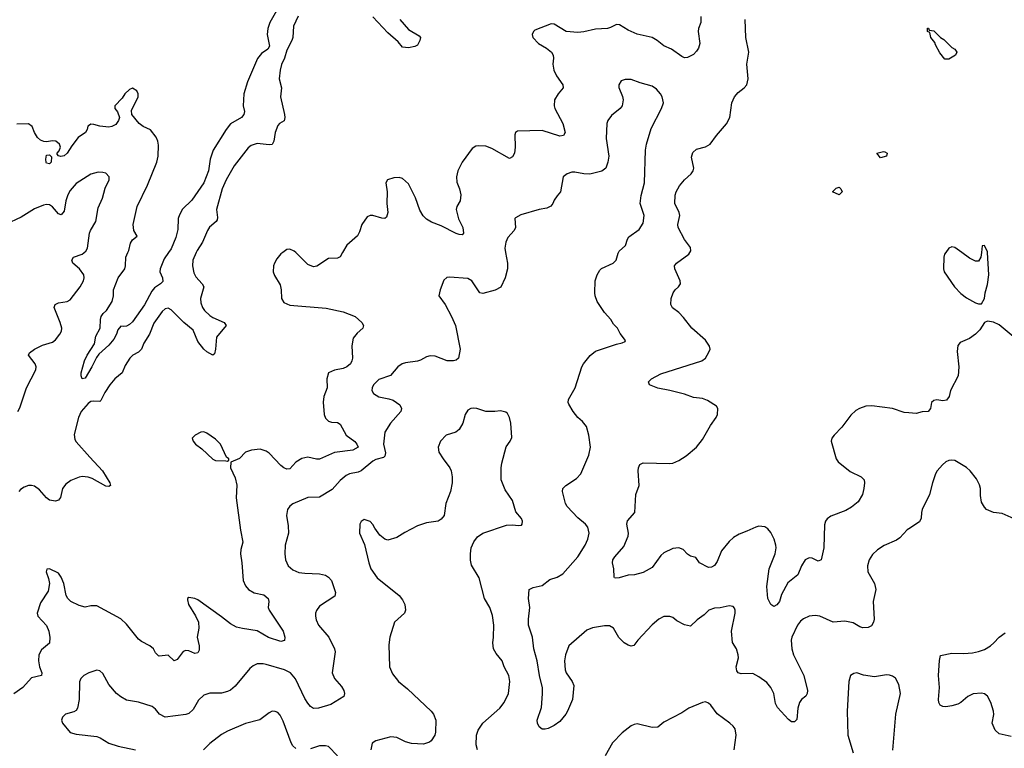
# Model space of a CAD drawing. Header units: inches. Extents: x 2134017 to 2292458, y 756222 to 916513.
# Tile 333 of 387: x 2234010 to 2240644, y 876660 to 881569. Entities that reach past the tile are written whole.
import ezdxf

# ---------------------------------------------------------------- set-up
doc = ezdxf.new("R2010")
doc.units = ezdxf.units.IN
doc.header["$MEASUREMENT"] = 0
for name, color, linetype in [('C2837', 7, 'Continuous'), ('C2838', 7, 'Continuous'), ('C2847', 7, 'Continuous'), ('C2848', 7, 'Continuous')]:
    doc.layers.add(name, color=color, linetype=linetype)

msp = doc.modelspace()

# ---------------------------------------------------------------- linework, layer by layer
at = {"layer": 'C2837', "color": 5}
for points, elevation in [([(2235782, 880000), (2235770, 879991.2), (2235741.5, 879958.5), (2235726, 879930), (2235719.2, 879910), (2235716.9, 879870), (2235725.4, 879845.4), (2235764.1, 879784.1), (2235771.7, 879750), (2235774, 879690), (2235790, 879664.4), (2235830, 879644.9), (2236074.9, 879625.1), (2236190, 879601.7), (2236270.5, 879570), (2236314, 879530), (2236326.8, 879510), (2236320.7, 879490), (2236282.6, 879457.4), (2236257.3, 879422.7), (2236247.5, 879372.5), (2236251.6, 879290), (2236248.4, 879270), (2236237.6, 879250), (2236213.4, 879230), (2236190, 879219.7), (2236130, 879207.8), (2236090.4, 879189.6), (2236079.3, 879150), (2236081.1, 879090), (2236059.6, 879030), (2236053.5, 878993.5), (2236062, 878910), (2236070, 878884), (2236090, 878864.9), (2236110, 878857.6), (2236150, 878855.3), (2236170, 878843.8), (2236208.9, 878770), (2236266.7, 878726.7), (2236281.1, 878710), (2236290, 878689.3), (2236254, 878670), (2236130, 878653), (2236030, 878608.3), (2236010, 878608.4), (2235950, 878621.8), (2235910, 878613.1), (2235871.1, 878588.9), (2235830, 878543), (2235810, 878541.1), (2235790, 878549.8), (2235770, 878565.3), (2235690, 878649.8), (2235670, 878662.6), (2235630, 878675.8), (2235572, 878670), (2235530, 878655.1), (2235490, 878614), (2235432, 878588), (2235431, 878550), (2235462.3, 878482.3), (2235473.1, 878433.1), (2235469, 878349), (2235496.5, 878130), (2235513.1, 878050), (2235499.5, 878000.5), (2235497, 877970), (2235506, 877910), (2235514.4, 877790), (2235530, 877754.4), (2235550.3, 877730), (2235588.8, 877708.8), (2235654.1, 877694.1), (2235684.4, 877670), (2235688.5, 877650), (2235683.6, 877610), (2235691.1, 877590), (2235784.4, 877450), (2235796.9, 877410), (2235793, 877387), (2235770, 877380.5), (2235686.3, 877406.3), (2235610, 877452.9), (2235510, 877466.5), (2235470, 877477.3), (2235430, 877498.8), (2235370, 877547.3), (2235210, 877660.5), (2235190, 877669.5), (2235150, 877677.2), (2235141, 877670), (2235139.8, 877660.2), (2235146.7, 877630), (2235193.5, 877553.5), (2235214, 877510), (2235217, 877470), (2235204.9, 877410), (2235217.8, 877350), (2235218, 877322), (2235210, 877303.7), (2235190, 877298.4), (2235150, 877317.7), (2235130, 877320.4), (2235110, 877313), (2235070, 877258), (2235050, 877249.4), (2235010, 877287), (2234950, 877280.9), (2234944.2, 877284.2), (2234924.2, 877304.2), (2234911.1, 877331.1), (2234886, 877350), (2234830, 877379.8), (2234810, 877396.4), (2234730, 877497.3), (2234690, 877532.8), (2234530, 877619.3), (2234490, 877620.9), (2234450, 877612.4), (2234410, 877623.1), (2234355.1, 877650), (2234334, 877670), (2234323.6, 877690), (2234307, 877770), (2234290, 877814), (2234270, 877841.2), (2234210, 877868.7), (2234192, 877868), (2234187.3, 877850), (2234204.1, 877804.1), (2234210.5, 877770.5), (2234202, 877718), (2234150, 877641.2), (2234126.4, 877570), (2234132.7, 877550), (2234190, 877488.2), (2234206.2, 877450), (2234212.4, 877407.6), (2234210.2, 877369.8), (2234155.4, 877324.6), (2234137.5, 877290), (2234135.6, 877250), (2234143.2, 877210), (2234157.8, 877170), (2234155.8, 877150), (2234090, 877134.8), (2234031.6, 877070), (2233970, 877027.6)], 320), ([(2233996.2, 878930), (2234010, 878954), (2234055.9, 879090), (2234119.1, 879210), (2234120.5, 879230), (2234113, 879250), (2234069.5, 879310), (2234075.6, 879324.4), (2234109.5, 879350), (2234163.3, 879376.7), (2234230, 879395.8), (2234250, 879412.6), (2234280.3, 879450), (2234291.5, 879470), (2234294, 879490), (2234282.9, 879530), (2234242.2, 879630), (2234247.6, 879650), (2234270, 879660.8), (2234329.8, 879670.2), (2234350, 879682.6), (2234417.8, 879770), (2234439.3, 879810), (2234444.4, 879830), (2234442, 879850), (2234411.5, 879890), (2234368.5, 879928.5), (2234361, 879950), (2234371.8, 879970), (2234430, 879989.3), (2234442.4, 879997.6), (2234445.1, 880000)], 280), ([(2235198.4, 880000), (2235176.9, 879950), (2235173.4, 879910), (2235183.2, 879863.2), (2235197.1, 879837.1), (2235239.5, 879790), (2235250.3, 879770), (2235228.4, 879690), (2235230, 879662.8), (2235241.8, 879630), (2235254.6, 879610), (2235290, 879577.4), (2235310, 879563.6), (2235388, 879530), (2235400.4, 879510), (2235336.1, 879430), (2235329.5, 879350.5), (2235322, 879318), (2235310, 879308.7), (2235270, 879330.6), (2235250, 879349.9), (2235210, 879401.8), (2235178.1, 879478.1), (2235116.6, 879530), (2235030, 879613.5), (2235010, 879625.4), (2234990, 879620.5), (2234970, 879603), (2234914.4, 879525.6), (2234885.2, 879450), (2234846.2, 879390), (2234830.3, 879350), (2234810.3, 879330), (2234771.5, 879308.5), (2234751.5, 879288.5), (2234720.6, 879239.4), (2234700.3, 879190), (2234650, 879149.8), (2234617.6, 879110), (2234582.2, 879057.8), (2234557.4, 879002.6), (2234550, 878996.9), (2234510, 878999.4), (2234490, 878995.9), (2234470, 878983.5), (2234424, 878930), (2234406.5, 878890), (2234375.6, 878775.6), (2234381, 878741), (2234390, 878725.3), (2234481.2, 878621.2), (2234566.7, 878530), (2234617.4, 878450), (2234620.5, 878430), (2234610, 878423.5), (2234590, 878427.2), (2234498.2, 878478.2), (2234470, 878488.2), (2234430, 878490.8), (2234410, 878486.4), (2234354.9, 878465.1), (2234319.9, 878440.1), (2234298.4, 878410), (2234283.8, 878350), (2234270, 878332.3), (2234250, 878325.1), (2234210, 878333.3), (2234190, 878348.3), (2234142.5, 878402.5), (2234110, 878425.6), (2234090, 878431.6), (2234069.4, 878430.6), (2234039.4, 878420.6), (2234016, 878404), (2234003.6, 878390)], 280), ([(2237283.7, 880000), (2237296.5, 879930), (2237296, 879890), (2237281.5, 879830), (2237251.8, 879768.2), (2237212.8, 879747.2), (2237130, 879725.1), (2237109.6, 879730), (2237055.1, 879810), (2237030, 879826), (2236904.9, 879835.1), (2236887.7, 879832.3), (2236866.4, 879813.6), (2236842, 879750), (2236834.8, 879710), (2236875.5, 879650), (2236919.3, 879570), (2236945.5, 879510), (2236977.6, 879350), (2236967.3, 879290), (2236950, 879275.1), (2236932, 879270), (2236890, 879271.1), (2236810, 879302.7), (2236775.1, 879304.9), (2236750, 879298), (2236710, 879274.8), (2236690, 879268.6), (2236610, 879258.3), (2236587.7, 879250), (2236557.1, 879230), (2236508.1, 879171.9), (2236430, 879144.5), (2236393, 879110), (2236383.7, 879090), (2236383.1, 879070), (2236393, 879050), (2236430, 879028.9), (2236495.8, 879015.8), (2236525.1, 879005.1), (2236570, 878974), (2236583.1, 878950), (2236578, 878930), (2236507.8, 878850), (2236470.2, 878790), (2236460.2, 878710), (2236473.4, 878650), (2236470, 878628), (2236459.8, 878620.2), (2236410, 878605.3), (2236390, 878594.6), (2236310, 878528.9), (2236290, 878519.8), (2236230.7, 878510), (2236210, 878498.7), (2236170, 878465.4), (2236115.8, 878404.2), (2236030, 878353.5), (2235950, 878349.7), (2235850, 878307.6), (2235828.9, 878291.1), (2235814, 878270), (2235807.6, 878230), (2235819.3, 878159.3), (2235821.1, 878110), (2235798, 878030), (2235796.5, 877970), (2235801.1, 877930), (2235819.5, 877890), (2235850, 877863.1), (2235890, 877845.3), (2235930, 877839.6), (2236030, 877836.1), (2236070, 877826), (2236090, 877813.7), (2236110.2, 877790.2), (2236131.5, 877730), (2236136.5, 877710), (2236133.9, 877686.1), (2236030, 877617.6), (2236010, 877589.2), (2236002.6, 877570), (2236002, 877550), (2236006.4, 877526.4), (2236022.4, 877490), (2236091.8, 877410), (2236130.4, 877330), (2236135.5, 877310), (2236114.6, 877170), (2236130.3, 877130), (2236176.8, 877076.8), (2236193.4, 877050), (2236198.4, 877030), (2236194, 877010), (2236105.1, 876954.9), (2236022, 876930), (2235990, 876929.6), (2235970, 876941.6), (2235950, 876963.6), (2235930, 876995.6), (2235868.2, 877128.2), (2235834.5, 877170), (2235794, 877190), (2235670, 877225.2), (2235650, 877229.8), (2235610.2, 877229.8), (2235583.4, 877216.6), (2235561.3, 877198.7), (2235461, 877079), (2235430, 877053), (2235410, 877043), (2235370, 877033), (2235290, 877032.4), (2235250, 877018.7), (2235214.5, 876985.5), (2235178.1, 876921.9), (2235150, 876895.3), (2235130, 876888.7), (2234990, 876871.1), (2234952, 876890), (2234925.2, 876925.2), (2234903.1, 876943.1), (2234810, 876971.1), (2234730, 876985.1), (2234690, 877006.6), (2234662.4, 877030), (2234609.7, 877090), (2234570, 877163.7), (2234550, 877182), (2234530, 877187.3), (2234474.8, 877170), (2234440.7, 877150), (2234420.5, 877130), (2234412.2, 877107.8), (2234410.3, 876990), (2234399.3, 876930), (2234390, 876916), (2234374.9, 876905.1), (2234318, 876890), (2234298.8, 876870), (2234290.8, 876850), (2234297.3, 876830), (2234350, 876767.7), (2234390, 876756.3), (2234530, 876740.5), (2234551.8, 876731.8), (2234610, 876694.4), (2234674, 876674), (2234790, 876649.1)], 340), ([(2235011.8, 880000), (2234982.4, 879957.6), (2234955.5, 879890), (2234953.6, 879870), (2234971.1, 879830), (2234973.7, 879806.3), (2234958.4, 879790), (2234918.1, 879761.9), (2234900, 879740), (2234850, 879648.6), (2234770, 879533.6), (2234750, 879515.1), (2234730, 879505.1), (2234710, 879501.2), (2234690, 879504), (2234670, 879479), (2234662.8, 879450), (2234644.1, 879415.9), (2234610, 879377.6), (2234543.7, 879316.3), (2234526.4, 879293.6), (2234495.6, 879230), (2234450, 879154.5), (2234430, 879149.5), (2234422.7, 879170), (2234423.9, 879190), (2234445.3, 879270), (2234463.5, 879310), (2234513.8, 879386.2), (2234523.1, 879436.9), (2234552.2, 879490), (2234554.3, 879550), (2234559.6, 879570), (2234571, 879589), (2234593.6, 879610), (2234632.3, 879670), (2234641.2, 879710), (2234641.2, 879750), (2234672.7, 879830), (2234717.2, 879890), (2234722.7, 879910), (2234725.1, 879970), (2234738.5, 880000)], 260), ([(2236185.4, 880000), (2236168.5, 879971.5), (2236150, 879962.9), (2236090, 879959.3), (2236012.3, 879907.7), (2235990, 879904.5), (2235950, 879920.5), (2235869.7, 880000)], 320), ([(2240000, 878138.7), (2239990, 878132), (2239940.7, 878079.3), (2239917.3, 878062.7), (2239834.1, 878025.9), (2239790, 877997.6), (2239754.8, 877965.2), (2239732.2, 877930), (2239721.3, 877890), (2239724.4, 877850), (2239770.2, 877770.2), (2239777.8, 877730), (2239760.8, 877650), (2239767.2, 877530), (2239763.1, 877510), (2239750, 877486), (2239726.1, 877473.9), (2239690, 877472.3), (2239670, 877478.3), (2239625.9, 877505.9), (2239570, 877516.1), (2239490, 877509.8), (2239401.2, 877550), (2239370, 877555.4), (2239330, 877549.7), (2239290, 877532.8), (2239270, 877517.6), (2239250.3, 877490), (2239211.6, 877408.5), (2239207.2, 877390), (2239211.4, 877330), (2239223.9, 877290), (2239293.7, 877150), (2239317, 877050), (2239315.3, 877030), (2239307.2, 877012.8), (2239278, 876990), (2239263.7, 876970), (2239251.8, 876930), (2239246.4, 876853.6), (2239230, 876839.5), (2239210, 876839.6), (2239190, 876855.1), (2239116.2, 876936.2), (2239103.1, 876963.1), (2239090.6, 877030.6), (2239070.6, 877070.6), (2239042.7, 877102.7), (2238990, 877142.7), (2238950, 877163.5), (2238870, 877162.4), (2238850, 877169.7), (2238841.7, 877181.7), (2238837.8, 877210), (2238853, 877270), (2238851.2, 877290), (2238839.5, 877330), (2238812.9, 877372.9), (2238804.7, 877450), (2238829.7, 877570), (2238829.7, 877590), (2238825.1, 877605.1), (2238815.8, 877615.8), (2238790, 877621.3), (2238730, 877607.8), (2238690, 877605.1), (2238653, 877590), (2238620.5, 877559.5), (2238573.7, 877526.3), (2238530, 877483.7), (2238490, 877493.2), (2238438.4, 877518.4), (2238410, 877541.2), (2238390, 877549.2), (2238350, 877549.2), (2238316, 877530), (2238270, 877492.7), (2238174.9, 877390), (2238148, 877352), (2238130.4, 877349.6), (2238110, 877355.1), (2238082, 877370), (2238047.3, 877407.3), (2238010, 877469.4), (2237984.7, 877484.7), (2237950, 877486.6), (2237870, 877472.6), (2237830, 877455.4), (2237710, 877351.5), (2237686.3, 877290), (2237679.5, 877250), (2237684.2, 877190), (2237692.2, 877170), (2237733, 877110), (2237742.5, 877082.5), (2237734, 876990), (2237701.6, 876910), (2237690, 876889.3), (2237650, 876841.2), (2237610, 876814), (2237570, 876794), (2237550, 876789), (2237530, 876789), (2237510, 876804), (2237499.3, 876830), (2237497, 876850), (2237525.2, 876934.8), (2237533.3, 877026.7), (2237532.1, 877067.9), (2237510.9, 877150), (2237496.1, 877250), (2237474, 877330), (2237465.3, 877410), (2237437.4, 877490), (2237436.8, 877530), (2237446, 877610), (2237438, 877670), (2237442, 877730), (2237470, 877744), (2237530, 877757.3), (2237581.3, 877798.7), (2237630, 877813.7), (2237670, 877836.4), (2237771.2, 877950), (2237819.7, 878030), (2237836.9, 878070), (2237846, 878110), (2237837.6, 878150), (2237822.9, 878170), (2237770, 878213.6), (2237698.4, 878290), (2237687.8, 878310), (2237666, 878390), (2237669.2, 878410), (2237689.2, 878430), (2237761.1, 878478.9), (2237789.8, 878510.2), (2237845.1, 878634.9), (2237854.7, 878690), (2237843.5, 878770), (2237827.6, 878827.6), (2237801.4, 878861.4), (2237769.6, 878890), (2237739.6, 878930), (2237710, 878979), (2237705.6, 878990), (2237707.3, 879010), (2237751.2, 879088.8), (2237796.9, 879230), (2237808.5, 879251.5), (2237852.4, 879307.6), (2237890, 879337.1), (2238030, 879382.8), (2238070, 879391.3), (2238090, 879402), (2238092, 879408), (2238055.5, 879455.5), (2238037.2, 879490), (2238010, 879519), (2237992.3, 879550), (2237950, 879596.2), (2237901.1, 879670), (2237886.9, 879710), (2237884.7, 879730), (2237887.6, 879810), (2237899.5, 879850), (2237918.3, 879881.7), (2237930, 879892.7), (2238009.3, 879930), (2238029.5, 879950), (2238042.6, 879997.4), (2238044, 880000)], 340), ([(2240000, 878920.1), (2239970, 878923), (2239890.7, 878950.7), (2239752.2, 878967.8), (2239710, 878964.8), (2239669.1, 878950.9), (2239643.5, 878936.5), (2239610, 878905.6), (2239550, 878824.2), (2239497.6, 878770), (2239482.4, 878750), (2239477.6, 878730), (2239510.3, 878610.3), (2239523.8, 878590), (2239606, 878526), (2239678.8, 878490), (2239698.8, 878470), (2239702, 878450), (2239698.4, 878410), (2239687.2, 878370), (2239659.1, 878320.9), (2239614.2, 878285.8), (2239576.7, 878263.3), (2239475.4, 878224.6), (2239450, 878206.6), (2239438.4, 878190), (2239433.1, 878166.9), (2239426.7, 878010), (2239410, 877929.2), (2239390, 877921.2), (2239350, 877940.9), (2239330, 877944.5), (2239302, 877930), (2239276.5, 877890), (2239252.2, 877830), (2239185.7, 877774.3), (2239143.2, 877696.8), (2239128.9, 877650), (2239110, 877627.1), (2239090, 877616.9), (2239070, 877629.2), (2239051, 877670), (2239043.1, 877750), (2239060.4, 877870), (2239098.8, 877970), (2239106.2, 878010), (2239105, 878030), (2239092.3, 878070), (2239070, 878114.3), (2239050, 878139.2), (2239030, 878151.8), (2238990, 878156.8), (2238970, 878150.8), (2238910, 878122.3), (2238856.3, 878103.7), (2238818.6, 878081.4), (2238790, 878054.5), (2238737.6, 877990), (2238710, 877919.3), (2238690, 877892.3), (2238670, 877881.6), (2238650, 877879.6), (2238589.6, 877909.6), (2238566, 877946), (2238530, 877955.1), (2238510, 877969.3), (2238480.5, 878000.5), (2238450, 878011.3), (2238410, 878006), (2238350, 877977), (2238330, 877959.3), (2238270, 877877.6), (2238210, 877844.5), (2238152, 877830), (2238110, 877827), (2238049.5, 877809.5), (2238026, 877806), (2238018, 877810), (2238014, 877814), (2238012.3, 877870), (2238004.2, 877910), (2238006.6, 877930), (2238019.7, 877950), (2238079.9, 878020.1), (2238109.6, 878090), (2238111.5, 878110), (2238099.5, 878170), (2238106, 878194), (2238153.3, 878250), (2238160.5, 878370), (2238183.5, 878430), (2238176.9, 878530), (2238178.4, 878550), (2238187.1, 878572.9), (2238210, 878583), (2238390, 878579.5), (2238410, 878582.6), (2238450, 878599.6), (2238500.5, 878630), (2238570, 878688.9), (2238610, 878741.3), (2238664.8, 878835.2), (2238703.1, 878890), (2238711.2, 878910), (2238713.6, 878950), (2238704.9, 878964.9), (2238644.7, 879004.7), (2238610, 879016.4), (2238550, 879024.4), (2238490, 879046), (2238390, 879071.1), (2238310, 879086), (2238254, 879110), (2238246, 879130), (2238266.6, 879150), (2238330, 879183.1), (2238606.6, 879270), (2238629.6, 879290), (2238654, 879330), (2238660.9, 879350), (2238658, 879370), (2238629.6, 879410), (2238538.4, 879490), (2238482, 879562), (2238450, 879596.2), (2238408.3, 879628.3), (2238396.2, 879650), (2238399.5, 879690), (2238411.7, 879728.3), (2238426, 879750), (2238449.6, 879770.4), (2238460.9, 879790), (2238459.5, 879810), (2238423.6, 879890), (2238420.7, 879910), (2238436, 879930), (2238518, 879990), (2238524.3, 880000)], 320), ([(2237094, 876650), (2237084.9, 876684.9), (2237087.4, 876750), (2237097.8, 876782.2), (2237129.7, 876830), (2237244.7, 876930), (2237274.7, 876970), (2237302.6, 877030), (2237312.8, 877110), (2237306, 877150), (2237274.5, 877210), (2237260.9, 877250), (2237219, 877299), (2237202.6, 877330), (2237197.4, 877370), (2237203, 877410), (2237204.7, 877490), (2237194.9, 877554.9), (2237176.4, 877610), (2237140.4, 877670), (2237105.1, 877810), (2237054.6, 877894.6), (2237047.4, 877927.4), (2237046.8, 877970), (2237052.1, 878010), (2237070, 878052.2), (2237094.4, 878085.6), (2237130, 878110.4), (2237290, 878163), (2237330, 878165.5), (2237370, 878160.7), (2237390, 878162.8), (2237396, 878170), (2237397, 878190), (2237390, 878208.7), (2237352.7, 878252.7), (2237329.6, 878330), (2237281.5, 878401.5), (2237252.6, 878470), (2237254.2, 878550), (2237259.3, 878580.7), (2237288.3, 878691.7), (2237314, 878730), (2237324.7, 878755.3), (2237319.3, 878850), (2237309, 878890), (2237295.5, 878915.5), (2237284.7, 878924.7), (2237250, 878934), (2237210, 878928.7), (2237150.8, 878929.2), (2237089.5, 878949.5), (2237070, 878952.7), (2237050, 878949.4), (2237030, 878939.3), (2237010.4, 878910), (2236996.5, 878850), (2236971.2, 878808.8), (2236949, 878791), (2236884, 878770), (2236845.5, 878730), (2236828.2, 878690), (2236834.7, 878654.7), (2236862, 878610), (2236907.2, 878550), (2236916, 878530), (2236922.6, 878490), (2236922.6, 878450), (2236912.2, 878390), (2236881.6, 878310), (2236870.5, 878230), (2236850, 878204.5), (2236828.5, 878191.5), (2236750, 878180.4), (2236690, 878158.9), (2236604.9, 878115.1), (2236550, 878080.4), (2236490, 878062.7), (2236470, 878069.3), (2236436.3, 878096.3), (2236403, 878143), (2236390, 878169), (2236370, 878189), (2236330, 878201.2), (2236310, 878188.7), (2236300.7, 878170), (2236298.8, 878110), (2236333.2, 878033.2), (2236362.6, 877910), (2236376.4, 877870), (2236417.1, 877810), (2236566.8, 877690), (2236590, 877661), (2236604.9, 877630), (2236608.4, 877590), (2236601.3, 877570), (2236535.5, 877510), (2236502.6, 877410), (2236497.1, 877357.1), (2236501.3, 877210), (2236521.1, 877161.1), (2236561.6, 877110), (2236622, 877062), (2236782.8, 876910), (2236797.3, 876890), (2236814, 876850), (2236810.6, 876769.4), (2236806, 876750), (2236781, 876710), (2236770, 876701.2), (2236730.6, 876689.4), (2236650, 876692), (2236610, 876703.6), (2236550, 876733.3), (2236510, 876737.6), (2236408.3, 876711.7), (2236384.5, 876695.5), (2236376.3, 876650)], 360), ([(2239893, 876647), (2239911.8, 876890), (2239945.1, 877030), (2239934, 877090), (2239910, 877132.3), (2239890, 877147), (2239870, 877154), (2239850, 877155.6), (2239770, 877142.9), (2239694.2, 877154.2), (2239651.1, 877168.9), (2239630, 877164), (2239608.2, 877151.8), (2239596.3, 877110), (2239585.3, 876910), (2239590.4, 876750), (2239624.9, 876630)], 360), ([(2238823.5, 876650), (2238838, 876750), (2238831.3, 876791.3), (2238818, 876810), (2238795.1, 876830), (2238710, 876891.8), (2238667, 876950), (2238650, 876965.1), (2238630, 876973), (2238610, 876969.6), (2238517.3, 876930), (2238470, 876899.5), (2238350, 876837.2), (2238310, 876802), (2238270, 876799.5), (2238170, 876826), (2238150, 876820.9), (2238130, 876812), (2238070, 876764.5), (2238003.4, 876696.6), (2237954, 876610)], 360), ([(2235870, 876658.4), (2235850, 876678), (2235838.2, 876698.2), (2235784.2, 876844.2), (2235764.4, 876884.4), (2235750, 876902.7), (2235730, 876909.5), (2235710, 876909.6), (2235690, 876899.6), (2235627.4, 876852.6), (2235530, 876828), (2235410, 876775.4), (2235370, 876752.8), (2235290, 876693.3), (2235247.7, 876650)], 360), ([(2236151.2, 876610), (2236090, 876672), (2236070, 876677.6), (2236030, 876676.9), (2235970, 876657.4)], 360)]:
    msp.add_lwpolyline(points, dxfattribs=dict(at, elevation=elevation))
at = {"layer": 'C2837', "color": 5, "elevation": 320}
msp.add_lwpolyline([(2235250, 878791.6), (2235230, 878789.4), (2235191, 878770), (2235172, 878750), (2235178, 878730), (2235194.8, 878710), (2235237.3, 878677.3), (2235310, 878608), (2235330, 878599.3), (2235398, 878598), (2235410, 878594), (2235418, 878602), (2235418, 878610), (2235402.7, 878622.7), (2235362.4, 878710), (2235330, 878742.4), (2235270, 878784.5)], close=True, dxfattribs=at)
at = {"layer": 'C2838', "color": 5}
for points, elevation in [([(2235739.9, 881630), (2235695, 881550), (2235681.5, 881510), (2235676.3, 881470), (2235692.8, 881390), (2235681.6, 881370), (2235639.2, 881340.8), (2235612.9, 881307.2), (2235544.6, 881150), (2235520.2, 881070), (2235515.8, 880990), (2235525.3, 880950), (2235520.3, 880930), (2235503.8, 880910), (2235430, 880867.1), (2235399.8, 880830), (2235313.8, 880690), (2235293.4, 880630), (2235280.9, 880550), (2235250.1, 880469.9), (2235170, 880353.6), (2235106.4, 880293.6), (2235085.4, 880254.6), (2235076.9, 880230), (2235075, 880155), (2235061.3, 880101.3), (2235030, 880026.3), (2235011.8, 880000)], 260), ([(2235886.8, 881593.2), (2235855.3, 881524.7), (2235848.9, 881450), (2235843.1, 881430), (2235810, 881364.5), (2235793, 881310), (2235772.9, 881267.1), (2235764.6, 881230), (2235757.3, 881170), (2235772.9, 881110), (2235767.4, 881050), (2235794, 880930), (2235796, 880910), (2235791, 880889), (2235760.7, 880870), (2235750, 880857.2), (2235731, 880809), (2235721.6, 880750), (2235710.9, 880729.1), (2235690, 880725.7), (2235610, 880735.9), (2235570, 880722), (2235550, 880705.7), (2235455.2, 880584.8), (2235401.6, 880490), (2235373.8, 880430), (2235336.2, 880290), (2235342.5, 880237.5), (2235339.1, 880220.9), (2235333.4, 880210), (2235289.5, 880170.5), (2235274.7, 880150), (2235240.3, 880070), (2235204.9, 880015.1), (2235198.4, 880000)], 280), ([(2238598.4, 881590), (2238599.3, 881550), (2238584.4, 881510), (2238582, 881490), (2238591.2, 881408.8), (2238582.8, 881377.2), (2238570, 881356.2), (2238550, 881335.6), (2238510, 881315.1), (2238490, 881313.3), (2238470, 881321.1), (2238401.6, 881370), (2238350, 881392.3), (2238304.7, 881430), (2238270, 881449.8), (2238170.8, 881470.8), (2238110, 881498.9), (2238050, 881534.5), (2238030, 881536), (2237990, 881515.8), (2237969.2, 881510.8), (2237890, 881505.6), (2237810, 881486.6), (2237770, 881482), (2237690.9, 881490.9), (2237610, 881539.3), (2237590, 881541.2), (2237481.6, 881498.4), (2237471, 881490), (2237462.8, 881470), (2237467.3, 881450), (2237506, 881410), (2237558.6, 881378.6), (2237592.7, 881350), (2237603.1, 881330), (2237606.7, 881310), (2237602, 881270), (2237608.3, 881228.3), (2237626.3, 881190), (2237670.3, 881130), (2237672.2, 881110), (2237637.3, 881070), (2237614, 881030), (2237610.3, 880990), (2237614.6, 880970), (2237669, 880870), (2237684.9, 880810), (2237672.7, 880790), (2237650, 880785.3), (2237530, 880823.9), (2237362.8, 880817.2), (2237350.5, 880809.5), (2237346.9, 880793.1), (2237348.9, 880710), (2237343.1, 880670), (2237330, 880645.2), (2237310, 880634.5), (2237190, 880702.3), (2237150, 880717.3), (2237099.5, 880720.5), (2237083.6, 880716.4), (2237058.6, 880701.4), (2236991.8, 880610), (2236962, 880550), (2236952, 880510), (2236955.6, 880475.6), (2236973.4, 880430), (2236982, 880390), (2236977.6, 880350), (2236954.4, 880310), (2236950.4, 880289.7), (2236967.3, 880227.3), (2236994.6, 880170), (2237000.4, 880130), (2236996.3, 880123.7), (2236990, 880119.6), (2236970, 880121.5), (2236950.3, 880129.7), (2236850, 880180.7), (2236784.4, 880204.4), (2236750, 880226.4), (2236728.3, 880248.3), (2236705, 880285), (2236676, 880370), (2236630, 880464.2), (2236590, 880498.7), (2236566, 880506), (2236530, 880504.2), (2236488.9, 880491.1), (2236475.5, 880470), (2236484.6, 880410), (2236483.2, 880330), (2236490.2, 880270), (2236480.3, 880239.7), (2236470, 880229.7), (2236450, 880231.2), (2236390, 880249.8), (2236370, 880249.7), (2236350, 880240.5), (2236314.9, 880190), (2236299.8, 880140.2), (2236285.8, 880114.2), (2236214.9, 880050), (2236185.4, 880000)], 320), ([(2236571, 881571), (2236630, 881503.7), (2236701.4, 881461.4), (2236710.3, 881450), (2236706.3, 881430), (2236690, 881396.9), (2236672.2, 881387.8), (2236630, 881379.1), (2236590, 881384.2), (2236559.1, 881419.1), (2236490, 881480.8), (2236389.3, 881589.3)], 280), ([(2238524.3, 880000), (2238531.7, 880011.7), (2238530, 880034), (2238488.1, 880088.1), (2238447.3, 880170), (2238444.5, 880190), (2238457, 880250), (2238452, 880270), (2238423, 880330), (2238426.2, 880386.2), (2238433, 880410), (2238456.3, 880450), (2238488.2, 880490), (2238534, 880530), (2238547.6, 880550), (2238551.3, 880570), (2238536.9, 880643.1), (2238545.4, 880674.6), (2238570, 880696.4), (2238630, 880711.7), (2238661.6, 880730), (2238704.4, 880790), (2238772.7, 880867.3), (2238794.2, 880910), (2238808.7, 881010), (2238826, 881050), (2238850, 881079.5), (2238890.8, 881109.2), (2238909.8, 881130.2), (2238917.2, 881170), (2238908.6, 881270), (2238921.4, 881350), (2238903.1, 881450), (2238897.8, 881570)], 320), ([(2238044, 880000), (2238049.7, 880010.2), (2238092.1, 880047.9), (2238105.1, 880090), (2238114.3, 880105.7), (2238183.9, 880156.1), (2238210, 880198.8), (2238216.4, 880250), (2238191.1, 880331.1), (2238195.9, 880384.1), (2238220.4, 880470), (2238226.3, 880690), (2238233, 880730), (2238264.4, 880835.6), (2238334.5, 880970), (2238347, 881010), (2238338.4, 881050), (2238327.3, 881070), (2238300.6, 881100.6), (2238270, 881122.4), (2238190, 881143.6), (2238130, 881166.6), (2238090, 881166.6), (2238062, 881158), (2238047.3, 881130), (2238047.5, 881112.5), (2238072.3, 881052.3), (2238074.9, 881030), (2238068.2, 880990), (2238056.3, 880970), (2237996.7, 880923.3), (2237973, 880890), (2237966.4, 880870), (2237961.3, 880770), (2237978.3, 880650), (2237973.4, 880610), (2237958.7, 880570), (2237932.1, 880547.9), (2237851.1, 880528.9), (2237810.8, 880530.8), (2237750, 880543), (2237730, 880542.4), (2237698.8, 880530), (2237670.4, 880509.6), (2237653, 880410), (2237630, 880383.7), (2237610, 880352.3), (2237602.4, 880330), (2237587.6, 880312.4), (2237561.3, 880298.7), (2237510, 880291.2), (2237385.3, 880254.7), (2237350, 880235.3), (2237346.8, 880230), (2237350, 880168.7), (2237342, 880150), (2237297.8, 880102.3), (2237284.2, 880070), (2237278.3, 880030), (2237283.7, 880000)], 340), ([(2234738.5, 880000), (2234745.1, 880014.9), (2234756.6, 880063.4), (2234770, 880086), (2234802, 880110), (2234779.3, 880150), (2234774.5, 880190), (2234800.9, 880310), (2234870, 880454), (2234932.5, 880610), (2234943.7, 880650), (2234944.8, 880724.8), (2234941.1, 880750), (2234930, 880778), (2234890, 880826.6), (2234842, 880850), (2234815.3, 880870), (2234765.2, 880930), (2234763.2, 880956.8), (2234808, 881050), (2234808, 881070), (2234798, 881090), (2234770, 881109), (2234750, 881098), (2234718, 881070), (2234700.4, 881039.6), (2234650.8, 880990), (2234651, 880970), (2234667.9, 880947.9), (2234681, 880910), (2234674.8, 880890), (2234657.3, 880862.7), (2234631.3, 880848.7), (2234610, 880844.8), (2234550, 880852.7), (2234510, 880863.9), (2234490, 880864.8), (2234480.4, 880859.6), (2234468.9, 880851.1), (2234465, 880830), (2234453.8, 880810), (2234403.7, 880776.3), (2234360, 880720), (2234330, 880669.2), (2234310, 880651.4), (2234287.8, 880647.8), (2234271.1, 880651.1), (2234262.7, 880662.7), (2234261.6, 880670), (2234274.6, 880685.5), (2234283.5, 880710), (2234277.8, 880730), (2234253, 880750), (2234230, 880754), (2234190, 880747.1), (2234171.5, 880748.5), (2234150, 880758), (2234130, 880774.7), (2234110, 880809.6), (2234094.2, 880850), (2234070, 880867.9), (2233990, 880865.4)], 260), ([(2234445.1, 880000), (2234456, 880010), (2234466, 880030), (2234480.4, 880130), (2234487.2, 880150), (2234521.7, 880210), (2234538.4, 880301.6), (2234567.2, 880367.2), (2234584.9, 880435.1), (2234612.7, 880490), (2234613.2, 880510), (2234590, 880534.5), (2234570, 880540.9), (2234538.8, 880541.2), (2234490, 880528.7), (2234390, 880465.1), (2234350, 880419.6), (2234333.6, 880390), (2234319.7, 880350), (2234310, 880279), (2234290, 880254), (2234270, 880261.6), (2234230, 880309.5), (2234210, 880322.9), (2234190, 880324.7), (2234170, 880319.1), (2234110, 880294.8), (2234020.1, 880239.9), (2233912.9, 880190)], 280), ([(2235869.7, 880000), (2235859.6, 880010), (2235830, 880024.2), (2235810, 880020.5), (2235782, 880000)], 320)]:
    msp.add_lwpolyline(points, dxfattribs=dict(at, elevation=elevation))
for points, elevation in [([(2234210, 880597.6), (2234190, 880603.7), (2234188.2, 880608.2), (2234186, 880630), (2234190, 880657.3), (2234210, 880659.1), (2234224.9, 880644.9), (2234221.3, 880610)], 260), ([(2239810, 880638), (2239786, 880670), (2239830, 880682), (2239839.6, 880679.6), (2239854, 880670), (2239850, 880649.3)], 280), ([(2239530, 880388.7), (2239486, 880410), (2239510, 880434), (2239530, 880442), (2239542, 880430), (2239551, 880410)], 280)]:
    msp.add_lwpolyline(points, close=True, dxfattribs=dict(at, elevation=elevation))
at = {"layer": 'C2847', "color": 5}
for points, elevation in [([(2240248.9, 880000), (2240241.6, 879990), (2240237.1, 879970), (2240233, 879890), (2240238, 879870), (2240308.2, 879770), (2240350, 879725.5), (2240390, 879695.5), (2240450, 879662.8), (2240470, 879656), (2240490, 879656), (2240509.6, 879690.4), (2240514, 879730), (2240530, 879784.7), (2240540.4, 879850), (2240530.4, 880000)], 320), ([(2240489.2, 880000), (2240486, 879970), (2240470, 879942), (2240450, 879942), (2240410, 879963.7), (2240358.1, 880000)], 320), ([(2240730, 879411.6), (2240610, 879513.6), (2240570, 879531.6), (2240530, 879539.3), (2240510, 879529.2), (2240479.2, 879480.8), (2240450.7, 879450), (2240410, 879422), (2240346.2, 879393.8), (2240330, 879375.3), (2240325.8, 879334.2), (2240337, 879230), (2240332, 879170), (2240281.6, 879070), (2240272.2, 879030), (2240253.4, 879006.6), (2240230, 879001.1), (2240190, 879007.6), (2240170, 879003.7), (2240154, 878990), (2240146.8, 878950), (2240130.3, 878929.7), (2240090, 878926.6), (2240050, 878915.1), (2240000, 878920.1)], 320), ([(2240750, 878187.8), (2240630, 878242), (2240570, 878249.4), (2240524, 878270), (2240510, 878284), (2240490, 878318), (2240483.3, 878363.3), (2240482.9, 878410), (2240476.1, 878436.1), (2240456.6, 878476.6), (2240414.5, 878530), (2240390, 878552), (2240310, 878598.4), (2240290, 878602), (2240270, 878599.5), (2240250, 878589.4), (2240227.7, 878570), (2240190.5, 878530), (2240180.4, 878510), (2240159.5, 878450), (2240138.9, 878370), (2240090, 878268.7), (2240084.9, 878250), (2240084.4, 878210), (2240072.8, 878187.2), (2240000, 878138.7)], 340), ([(2240690, 876740.4), (2240610, 876757.7), (2240583.3, 876783.3), (2240561.7, 876830), (2240572.4, 876887.6), (2240570.6, 876910), (2240553.2, 876970), (2240531.2, 877011.2), (2240510, 877027.2), (2240491, 877031), (2240433.6, 877026.4), (2240398.4, 877010), (2240351.2, 876968.8), (2240330, 876957.4), (2240290, 876945.7), (2240250, 876940.5), (2240230, 876943), (2240211.4, 876951.4), (2240202.4, 876970), (2240200.5, 876990), (2240206.9, 877070), (2240199.7, 877150), (2240207.2, 877252.8), (2240214.6, 877285.4), (2240290, 877301.6), (2240370, 877298.4), (2240430, 877303.7), (2240470, 877312), (2240510, 877326.7), (2240550, 877350.4), (2240574, 877370), (2240609.5, 877410), (2240650, 877438)], 340)]:
    msp.add_lwpolyline(points, dxfattribs=dict(at, elevation=elevation))
at = {"layer": 'C2848', "color": 5, "elevation": 280}
msp.add_lwpolyline([(2240270, 881302.7), (2240244, 881304), (2240210, 881346), (2240180.4, 881400.4), (2240176.4, 881416.4), (2240148.4, 881448.4), (2240142, 881482), (2240126, 881490), (2240127.3, 881512.7), (2240132.7, 881512.7), (2240138, 881498), (2240170, 881494), (2240214, 881450), (2240236.9, 881436.9), (2240290, 881382), (2240311.3, 881370), (2240324.7, 881350), (2240316, 881330)], close=True, dxfattribs=at)
at = {"layer": 'C2848', "color": 5, "elevation": 320}
for points in [[(2240358.1, 880000), (2240310, 880033.6), (2240290, 880039.5), (2240271, 880030), (2240248.9, 880000)], [(2240530.4, 880000), (2240530, 880006), (2240510, 880048), (2240494, 880046), (2240489.2, 880000)]]:
    msp.add_lwpolyline(points, dxfattribs=at)

doc.saveas('drawing.dxf')
